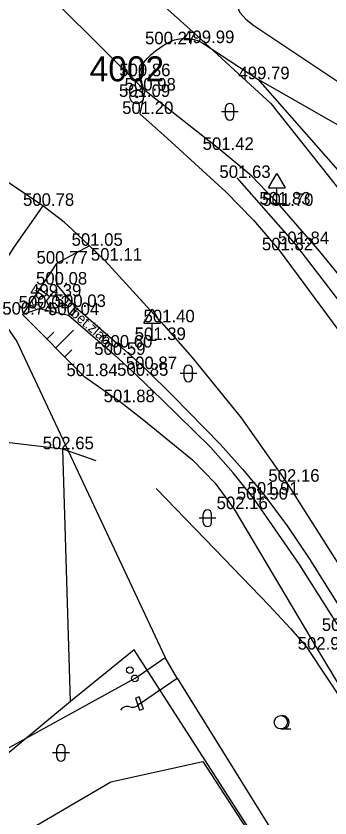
# Model space of a CAD drawing. Extents: x -668867 to -667827, y -1131943 to -1131019.
# Drawn here: x -668135.88 to -668117.08, y -1131683.57 to -1131635.58 of the extents above; entities that cross this region are included whole.
import ezdxf

# ---------------------------------------------------------------- set-up
doc = ezdxf.new("R2010")
doc.units = 0
for name, color, linetype in [('G_Bod_tecka', 7, 'Continuous'), ('G_Bod_vyska', 7, 'Continuous'), ('G_Bodove_pole', 7, 'Continuous'), ('G_Breh_Teren', 7, 'Continuous'), ('G_Cesty_Schody', 7, 'Continuous'), ('G_Objekty_dopravni', 7, 'Continuous'), ('G_Plochy_zpevnene', 7, 'Continuous'), ('G_Ploty', 7, 'Continuous'), ('G_Popisy_povrchu', 7, 'Continuous'), ('G_Site-kanalizace', 7, 'Continuous'), ('G_Site-Rozvadece', 7, 'Continuous'), ('G_Site-Sloupy', 7, 'Continuous'), ('G_Vyskove_srafy', 7, 'Continuous'), ('G_Z_SPOJE_nadz_kotovane', 7, 'Continuous'), ('G_Z_SPOJE_podz_geodeticky', 7, 'Continuous'), ('G_Z_SPOJE_podz_kotovane', 7, 'Continuous'), ('G_Z_SPOJE_podz_priblizne', 7, 'Continuous'), ('G_Zabradli_Svodidla', 7, 'Continuous'), ('G_Zelen-rozhrani', 7, 'Continuous'), ('G_Zelen-Znacky', 7, 'Continuous')]:
    doc.layers.add(name, color=color, linetype=linetype)

msp = doc.modelspace()

# ---------------------------------------------------------------- linework, layer by layer
at = {"layer": 'G_Bod_tecka'}
for p, q in [((-668126.95, -1131637.27), (-668126.95, -1131637.27)), ((-668124.7, -1131637.2), (-668124.7, -1131637.2)), ((-668128.48, -1131639.18), (-668128.48, -1131639.18)), ((-668121.39, -1131639.36), (-668121.39, -1131639.36)), ((-668128.17, -1131640.04), (-668128.17, -1131640.04)), ((-668128.65, -1131640.42), (-668128.65, -1131640.42)), ((-668128.46, -1131641.44), (-668128.46, -1131641.44)), ((-668123.66, -1131643.59), (-668123.66, -1131643.59)), ((-668122.64, -1131645.27), (-668122.64, -1131645.27)), ((-668134.27, -1131646.94), (-668134.27, -1131646.94)), ((-668120.26, -1131646.86), (-668120.26, -1131646.86)), ((-668120.07, -1131646.94), (-668120.07, -1131646.94)), ((-668131.49, -1131649.33), (-668131.49, -1131649.33)), ((-668119.15, -1131649.23), (-668119.15, -1131649.23)), ((-668120.11, -1131649.6), (-668120.11, -1131649.6)), ((-668133.45, -1131650.4), (-668133.45, -1131650.4)), ((-668130.56, -1131650.22), (-668130.56, -1131650.22)), ((-668133.46, -1131651.65), (-668133.46, -1131651.65)), ((-668133.87, -1131652.37), (-668133.87, -1131652.37)), ((-668134.5, -1131653.08), (-668134.5, -1131653.08)), ((-668132.34, -1131652.99), (-668132.34, -1131652.99)), ((-668135.5, -1131653.45), (-668135.5, -1131653.45)), ((-668132.74, -1131653.48), (-668132.74, -1131653.48)), ((-668127.18, -1131653.91), (-668127.18, -1131653.91)), ((-668127.73, -1131654.97), (-668127.73, -1131654.97)), ((-668129.54, -1131655.42), (-668129.54, -1131655.42)), ((-668129.99, -1131655.86), (-668129.99, -1131655.86)), ((-668128.1, -1131656.71), (-668128.1, -1131656.71)), ((-668131.82, -1131657.13), (-668131.82, -1131657.13)), ((-668128.62, -1131657.11), (-668128.62, -1131657.11)), ((-668129.6, -1131658.69), (-668129.6, -1131658.69)), ((-668133.09, -1131661.51), (-668133.09, -1131661.51)), ((-668119.71, -1131663.45), (-668119.71, -1131663.45)), ((-668121.03, -1131664.22), (-668121.03, -1131664.22)), ((-668121.59, -1131664.52), (-668121.59, -1131664.52)), ((-668122.81, -1131665.09), (-668122.81, -1131665.09)), ((-668117.82, -1131673.5), (-668117.82, -1131673.5))]:
    msp.add_line(p, q, dxfattribs=at)
at = {"layer": 'G_Bodove_pole'}
for radius in [0.412, 0.05]:
    msp.add_circle((-668128.65, -1131640.42), radius, dxfattribs=at)
at = {"layer": 'G_Breh_Teren'}
for p, q in [((-668131.49, -1131649.33), (-668133.45, -1131650.4)), ((-668135.5, -1131653.45), (-668131.82, -1131657.13)), ((-668131.82, -1131657.13), (-668129.6, -1131658.69)), ((-668132.63, -1131676.6), (-668133.09, -1131661.51)), ((-668128.8, -1131673.51), (-668132.63, -1131676.6)), ((-668132.63, -1131676.6), (-668137.71, -1131680.81))]:
    msp.add_line(p, q, dxfattribs=at)
for points in [[(-668121.39, -1131639.36), (-668115.73, -1131645.8), (-668106.22, -1131659.74), (-668096.7, -1131674.47)], [(-668108.83, -1131661.95), (-668111.4, -1131658.18), (-668113.98, -1131654.41), (-668115.4, -1131652.47), (-668117.69, -1131649.68), (-668120.07, -1131646.94), (-668121.76, -1131645.17), (-668123.66, -1131643.59), (-668128.17, -1131640.04)], [(-668129.6, -1131658.69), (-668128.32, -1131659.68), (-668125.31, -1131662.15), (-668123.95, -1131663.54), (-668122.81, -1131665.09), (-668117.82, -1131673.5), (-668112.33, -1131682.6)], [(-668131.08, -1131662.2), (-668133.09, -1131661.51), (-668137.97, -1131660.92), (-668150.42, -1131668.85)], [(-668108.32, -1131705.38), (-668128.8, -1131673.51)]]:
    msp.add_lwpolyline(points, dxfattribs=at)
at = {"layer": 'G_Cesty_Schody'}
msp.add_line((-668132.34, -1131652.99), (-668132.74, -1131653.48), dxfattribs=at)
for points in [[(-668112.94, -1131630.72), (-668114.2, -1131630.83), (-668115.42, -1131631.01), (-668116.71, -1131631.32), (-668118.02, -1131631.76), (-668119.27, -1131632.29), (-668120.41, -1131632.9), (-668120.92, -1131633.23), (-668121.38, -1131633.57), (-668121.78, -1131633.92), (-668122.11, -1131634.28), (-668122.37, -1131634.65), (-668122.54, -1131635.02), (-668122.55, -1131635.19), (-668122.47, -1131635.37), (-668122.12, -1131635.76), (-668121.63, -1131636.14), (-668121.16, -1131636.46), (-668115.58, -1131640.18)], [(-668128.17, -1131640.04), (-668128.3, -1131639.77), (-668128.42, -1131639.48), (-668128.46, -1131639.33), (-668128.48, -1131639.18), (-668128.46, -1131638.9), (-668128.37, -1131638.63), (-668128.22, -1131638.37), (-668128.02, -1131638.12), (-668127.78, -1131637.89), (-668127.52, -1131637.67), (-668126.95, -1131637.27), (-668126.68, -1131637.12), (-668126.39, -1131637.01), (-668126.1, -1131636.94), (-668125.8, -1131636.91), (-668125.5, -1131636.92), (-668125.22, -1131636.98), (-668124.95, -1131637.07), (-668124.7, -1131637.2), (-668121.39, -1131639.36)], [(-668121.39, -1131639.36), (-668114.93, -1131643.05), (-668106.35, -1131647.84), (-668104.92, -1131648.89), (-668101.8, -1131652.19), (-668100.96, -1131653.21)], [(-668134.27, -1131646.94), (-668141.96, -1131641.77)]]:
    msp.add_lwpolyline(points, dxfattribs=at)
at = {"layer": 'G_Objekty_dopravni'}
for p, q in [((-668120.76, -1131645.86), (-668120.26, -1131645.01)), ((-668120.26, -1131645.01), (-668119.76, -1131645.86)), ((-668120.76, -1131645.86), (-668119.76, -1131645.86)), ((-668120.26, -1131646.86), (-668120.26, -1131645.86)), ((-668120.51, -1131646.86), (-668120.01, -1131646.86)), ((-668128.23, -1131653.97), (-668127.73, -1131653.12)), ((-668127.73, -1131653.12), (-668127.23, -1131653.97)), ((-668128.23, -1131653.97), (-668127.23, -1131653.97)), ((-668127.73, -1131654.97), (-668127.73, -1131653.97)), ((-668127.98, -1131654.97), (-668127.48, -1131654.97))]:
    msp.add_line(p, q, dxfattribs=at)
at = {"layer": 'G_Plochy_zpevnene'}
for p, q in [((-668130.56, -1131650.22), (-668131.49, -1131649.33)), ((-668133.45, -1131650.4), (-668135.5, -1131653.45)), ((-668133.45, -1131650.4), (-668133.46, -1131651.65)), ((-668127.18, -1131653.91), (-668130.56, -1131650.22)), ((-668133.46, -1131651.65), (-668132.34, -1131652.99)), ((-668135.5, -1131653.45), (-668134.5, -1131653.08)), ((-668134.5, -1131653.08), (-668132.74, -1131653.48)), ((-668132.34, -1131652.99), (-668129.54, -1131655.42)), ((-668132.74, -1131653.48), (-668129.99, -1131655.86)), ((-668129.54, -1131655.42), (-668128.1, -1131656.71)), ((-668129.99, -1131655.86), (-668128.62, -1131657.11))]:
    msp.add_line(p, q, dxfattribs=at)
for points in [[(-668133.38, -1131634.86), (-668128.17, -1131640.04), (-668128.46, -1131641.44)], [(-668128.46, -1131641.44), (-668126.81, -1131642.91), (-668123.31, -1131646.1), (-668121.65, -1131647.8), (-668120.11, -1131649.6), (-668115.19, -1131656.26), (-668110.51, -1131663.07), (-668102.21, -1131675.28)], [(-668134.27, -1131646.94), (-668136.01, -1131649.42), (-668136.9, -1131650.76), (-668137.75, -1131652.12), (-668138.42, -1131653.12), (-668139.22, -1131654.74), (-668140.64, -1131657.39)], [(-668132.52, -1131648.35), (-668133, -1131647.91), (-668134.27, -1131646.94)], [(-668131.49, -1131649.33), (-668132.52, -1131648.35)], [(-668127.18, -1131653.91), (-668125.34, -1131656.01), (-668122.39, -1131659.63), (-668119.71, -1131663.45), (-668115.08, -1131670.71), (-668109.51, -1131679.61)], [(-668128.1, -1131656.71), (-668126.46, -1131658.36), (-668123.66, -1131661.21), (-668122.32, -1131662.69), (-668121.03, -1131664.22), (-668119.64, -1131666.1), (-668118.33, -1131668.04), (-668115.85, -1131672), (-668110.61, -1131680.57)], [(-668111.2, -1131680.77), (-668116.38, -1131672.38), (-668118.9, -1131668.4), (-668121.59, -1131664.52), (-668122.87, -1131662.91), (-668124.24, -1131661.38), (-668127.16, -1131658.5), (-668128.62, -1131657.11)]]:
    msp.add_lwpolyline(points, dxfattribs=at)
at = {"layer": 'G_Ploty'}
for points in [[(-668135.46, -1131684.49), (-668130.2, -1131681.42), (-668124.69, -1131680.19)], [(-668124.69, -1131680.19), (-668108.32, -1131705.38), (-668045.58, -1131799.26), (-668033.87, -1131818.12), (-668028.89, -1131826.75), (-668024.54, -1131836.04)]]:
    msp.add_lwpolyline(points, dxfattribs=at)
at = {"layer": 'G_Site-kanalizace'}
for p, q in [((-668134.107, -1131652.187), (-668133.87, -1131652.37)), ((-668133.87, -1131652.37), (-668134.053, -1131652.607)), ((-668133.687, -1131652.133), (-668133.87, -1131652.37)), ((-668133.389, -1131652.173), (-668133.687, -1131652.133)), ((-668133.939, -1131652.885), (-668134.053, -1131652.607))]:
    msp.add_line(p, q, dxfattribs=at)
at = {"layer": 'G_Site-Rozvadece'}
msp.add_lwpolyline([(-668128.5, -1131676.32), (-668128.73, -1131676.4), (-668128.49, -1131677.13), (-668128.25, -1131677.05)], close=True, dxfattribs=at)
for centre, start, end in [((-668128.902, -1131676.448), 251.7532, 325.493), ((-668129.215, -1131677.398), 71.7532, 145.493)]:
    msp.add_arc(centre, 0.5, start, end, dxfattribs=at)
at = {"layer": 'G_Site-Sloupy'}
for centre in [(-668129.07, -1131674.73), (-668128.77, -1131675.22)]:
    msp.add_circle(centre, 0.2, dxfattribs=at)
at = {"layer": 'G_Vyskove_srafy'}
for p, q in [((-668134.04, -1131654.92), (-668133.61, -1131654.49)), ((-668133.5, -1131655.44), (-668132.44, -1131654.38)), ((-668132.97, -1131655.98), (-668132.55, -1131655.55))]:
    msp.add_line(p, q, dxfattribs=at)
at = {"layer": 'G_Z_SPOJE_nadz_kotovane'}
msp.add_lwpolyline([(-668128.77, -1131675.22), (-668160.6, -1131692.72), (-668201.37, -1131707.37), (-668219.34, -1131730.16), (-668211.43, -1131772.04), (-668233.99, -1131775.47)], dxfattribs=at)
at = {"layer": 'G_Z_SPOJE_podz_geodeticky'}
for points in [[(-668152.09, -1131620.58), (-668151.57, -1131620.8), (-668152.42, -1131622.33), (-668157.23, -1131631.1), (-668157.7, -1131631.94), (-668159.98, -1131636.44), (-668153.47, -1131640.65), (-668142.84, -1131648.36), (-668136.81, -1131653.64), (-668135.83, -1131655.05)], [(-668135.14, -1131628.24), (-668129.64, -1131632.61), (-668125.27, -1131636.54), (-668120.62, -1131640.81), (-668113.26, -1131650.1), (-668101.77, -1131667.07), (-668092.47, -1131682.26), (-668082.03, -1131697.17), (-668071.38, -1131709.96), (-668066.09, -1131718.1), (-668059.32, -1131731.67), (-668056.55, -1131739.36), (-668054.06, -1131745.76), (-668051.78, -1131750.9), (-668048.97, -1131757.14), (-668044.79, -1131765.91), (-668040.88, -1131773.02), (-668037.74, -1131778.34), (-668033.49, -1131785.85), (-668032.8, -1131787.82), (-668027.01, -1131795.61), (-668023.34, -1131801.32)], [(-668135.83, -1131655.05), (-668126.94, -1131673.98)], [(-668128.77, -1131675.22), (-668126.94, -1131673.98)], [(-668126.23, -1131675.21), (-668126.94, -1131673.98)], [(-668128.49, -1131676.74), (-668126.23, -1131675.21)], [(-668126.23, -1131675.21), (-668081.9, -1131746.52), (-668043.59, -1131804.31), (-668029.13, -1131829.84), (-668026.08, -1131839.89), (-668014.87, -1131887.1)]]:
    msp.add_lwpolyline(points, dxfattribs=at)
at = {"layer": 'G_Z_SPOJE_podz_kotovane'}
for points in [[(-668152.09, -1131620.58), (-668151.57, -1131620.8), (-668152.42, -1131622.33), (-668157.23, -1131631.1), (-668157.7, -1131631.94), (-668159.98, -1131636.44), (-668153.47, -1131640.65), (-668142.84, -1131648.36), (-668136.81, -1131653.64), (-668135.83, -1131655.05)], [(-668135.83, -1131655.05), (-668126.94, -1131673.98)], [(-668128.77, -1131675.22), (-668126.94, -1131673.98)], [(-668126.23, -1131675.21), (-668126.94, -1131673.98)], [(-668128.49, -1131676.74), (-668126.23, -1131675.21)]]:
    msp.add_lwpolyline(points, dxfattribs=at)
at = {"layer": 'G_Z_SPOJE_podz_priblizne'}
for points in [[(-668152.09, -1131620.58), (-668151.57, -1131620.8), (-668152.42, -1131622.33), (-668157.23, -1131631.1), (-668157.7, -1131631.94), (-668159.98, -1131636.44), (-668153.47, -1131640.65), (-668142.84, -1131648.36), (-668136.81, -1131653.64), (-668135.83, -1131655.05)], [(-668135.83, -1131655.05), (-668126.94, -1131673.98)], [(-668128.77, -1131675.22), (-668126.94, -1131673.98)], [(-668126.23, -1131675.21), (-668126.94, -1131673.98)], [(-668128.49, -1131676.74), (-668126.23, -1131675.21)], [(-668126.23, -1131675.21), (-668081.9, -1131746.52), (-668043.59, -1131804.31), (-668029.13, -1131829.84), (-668026.08, -1131839.89), (-668014.87, -1131887.1)]]:
    msp.add_lwpolyline(points, dxfattribs=at)
at = {"layer": 'G_Zabradli_Svodidla'}
msp.add_lwpolyline([(-668086.42, -1131699.83), (-668093.84, -1131687.91), (-668101.61, -1131675.3), (-668108.27, -1131664.48), (-668115.08, -1131654.5), (-668119.15, -1131649.23), (-668122.64, -1131645.27)], dxfattribs=at)
at = {"layer": 'G_Zelen-rozhrani'}
for points in [[(-668127.48, -1131663.85), (-668123.97, -1131667.49), (-668120.72, -1131670.86)], [(-668120.72, -1131670.86), (-668120.47, -1131671.12), (-668119.44, -1131672.24), (-668118.51, -1131673.32), (-668112.33, -1131682.6), (-668106.84, -1131691.34)]]:
    msp.add_lwpolyline(points, dxfattribs=at)
at = {"layer": 'G_Zelen-Znacky'}
for p, q in [((-668122.58, -1131641.31), (-668123.58, -1131641.31)), ((-668123.33, -1131641.56), (-668123.33, -1131641.06)), ((-668122.83, -1131641.56), (-668122.83, -1131641.06)), ((-668125.81, -1131657.22), (-668125.81, -1131656.72)), ((-668125.31, -1131657.22), (-668125.31, -1131656.72)), ((-668125.06, -1131656.97), (-668126.06, -1131656.97)), ((-668123.92, -1131665.64), (-668124.92, -1131665.64)), ((-668124.67, -1131665.89), (-668124.67, -1131665.39)), ((-668124.17, -1131665.89), (-668124.17, -1131665.39)), ((-668120.02, -1131678.25), (-668119.92, -1131678.25)), ((-668119.92, -1131678.25), (-668119.42, -1131678.25)), ((-668132.69, -1131679.68), (-668133.69, -1131679.68)), ((-668133.44, -1131679.93), (-668133.44, -1131679.43)), ((-668132.94, -1131679.93), (-668132.94, -1131679.43))]:
    msp.add_line(p, q, dxfattribs=at)
msp.add_circle((-668120.02, -1131677.85), 0.4, dxfattribs=at)
for centre, radius, start, end in [((-668123.08, -1131641.06), 0.25, 0, 180), ((-668123.08, -1131641.56), 0.25, 180, 0), ((-668125.56, -1131656.72), 0.25, 0, 180), ((-668125.56, -1131657.22), 0.25, 180, 0), ((-668124.42, -1131665.39), 0.25, 0, 180), ((-668124.42, -1131665.89), 0.25, 180, 0), ((-668119.92, -1131677.85), 0.4, 259.6952, 97.1808), ((-668133.19, -1131679.43), 0.25, 0, 180), ((-668133.19, -1131679.93), 0.25, 180, 0)]:
    msp.add_arc(centre, radius, start, end, dxfattribs=at)

# ---------------------------------------------------------------- texts
at = {"layer": 'G_Bod_vyska'}
for s, p in [('500.27', (-668128.157, -1131637.27)), ('499.99', (-668125.872, -1131637.2)), ('500.86', (-668129.701, -1131639.18)), ('499.79', (-668122.56, -1131639.36)), ('500.98', (-668129.379, -1131640.04)), ('501.09', (-668129.718, -1131640.42)), ('501.20', (-668129.526, -1131641.44)), ('501.42', (-668124.704, -1131643.59)), ('501.63', (-668123.698, -1131645.27)), ('501.83', (-668121.304, -1131646.86)), ('500.78', (-668135.467, -1131646.94)), ('501.70', (-668121.136, -1131646.94)), ('501.84', (-668120.194, -1131649.23)), ('501.05', (-668132.556, -1131649.33)), ('501.82', (-668121.154, -1131649.6)), ('501.11', (-668131.4, -1131650.22)), ('500.77', (-668134.657, -1131650.4)), ('500.08', (-668134.689, -1131651.65)), ('499.39', (-668135.04, -1131652.37)), ('500.02', (-668135.729, -1131653.08)), ('500.03', (-668133.569, -1131652.99)), ('500.74', (-668136.707, -1131653.45)), ('500.04', (-668133.969, -1131653.48)), ('501.40', (-668128.246, -1131653.91)), ('501.39', (-668128.776, -1131654.97)), ('500.60', (-668130.783, -1131655.42)), ('500.59', (-668131.199, -1131655.86)), ('500.87', (-668129.307, -1131656.71)), ('501.84', (-668132.864, -1131657.13)), ('500.85', (-668129.827, -1131657.11)), ('501.88', (-668130.634, -1131658.69)), ('502.65', (-668134.289, -1131661.51)), ('502.16', (-668120.768, -1131663.45)), ('501.90', (-668122.658, -1131664.52)), ('501.91', (-668122.014, -1131664.22)), ('502.16', (-668123.868, -1131665.09)), ('502.57', (-668117.566, -1131672.38)), ('502.97', (-668119.008, -1131673.5))]:
    msp.add_text(s, height=0.75, dxfattribs=at).set_placement(p)
at = {"layer": 'G_Bodove_pole'}
msp.add_text('4002', height=1.5, dxfattribs=at).set_placement((-668131.473, -1131639.49))
at = {"layer": 'G_Popisy_povrchu'}
for s, rotation, p in [('k.dl.', 56.0937, (-668134.751, -1131653.162)), ('bet.žlab', 319.4412, (-668132.643, -1131653.473))]:
    msp.add_text(s, height=0.6, rotation=rotation, dxfattribs=at).set_placement(p)

doc.saveas('drawing.dxf')
